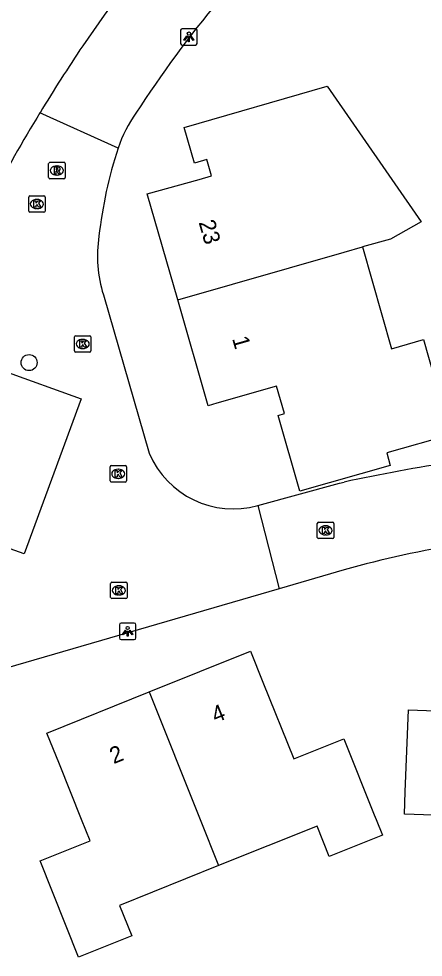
# Model space of a CAD drawing. Extents: x 162880 to 165536, y 384011 to 385179.
# Drawn here: x 164480.2 to 164504.8, y 384741.6 to 384798.8 of the extents above; entities that cross this region are included whole.
import ezdxf

# ---------------------------------------------------------------- set-up
doc = ezdxf.new("R2010")
doc.units = 0
for name, color, linetype in [('IMGEO_Boom', 7, 'Continuous'), ('IMGEO_Kolk', 7, 'Continuous'), ('IMGEO_Lichtpunt', 7, 'Continuous'), ('IMGEO_Pand', 7, 'Continuous'), ('IMGEO_Pand_nummerreeks', 7, 'Continuous'), ('IMGEO_Rijbaan_lokaal_open', 7, 'Continuous'), ('IMGEO_Rioolput', 7, 'Continuous')]:
    doc.layers.add(name, color=color, linetype=linetype)

msp = doc.modelspace()

# ---------------------------------------------------------------- linework, layer by layer
at = {"layer": 'IMGEO_Boom'}
msp.add_circle((164480.807, 384777.815), 0.489, dxfattribs=at)
at = {"layer": 'IMGEO_Kolk'}
for p, q in [((164480.858, 384787.972), (164481.71, 384787.972)), ((164480.783, 384787.046), (164480.783, 384787.898)), ((164481.271, 384787.752), (164481.296, 384787.752)), ((164481.784, 384787.898), (164481.784, 384787.046)), ((164481.71, 384786.972), (164480.858, 384786.972)), ((164481.294, 384787.192), (164481.269, 384787.192)), ((164483.577, 384778.524), (164483.577, 384779.376)), ((164483.652, 384779.45), (164484.504, 384779.45)), ((164484.578, 384779.376), (164484.578, 384778.524)), ((164484.065, 384779.23), (164484.09, 384779.23)), ((164484.504, 384778.45), (164483.652, 384778.45)), ((164484.088, 384778.67), (164484.063, 384778.67)), ((164485.741, 384770.621), (164485.741, 384771.473)), ((164485.816, 384771.547), (164486.668, 384771.547)), ((164486.742, 384771.473), (164486.742, 384770.621)), ((164486.229, 384771.327), (164486.254, 384771.327)), ((164486.668, 384770.547), (164485.816, 384770.547)), ((164486.252, 384770.767), (164486.227, 384770.767)), ((164498.371, 384767.177), (164498.371, 384768.029)), ((164498.446, 384768.103), (164499.298, 384768.103)), ((164499.372, 384768.029), (164499.372, 384767.177)), ((164498.859, 384767.883), (164498.884, 384767.883)), ((164499.298, 384767.103), (164498.446, 384767.103)), ((164498.882, 384767.323), (164498.857, 384767.323)), ((164485.779, 384763.522), (164485.779, 384764.374)), ((164485.854, 384764.448), (164486.706, 384764.448)), ((164486.267, 384764.228), (164486.292, 384764.228)), ((164486.78, 384764.374), (164486.78, 384763.522)), ((164486.706, 384763.448), (164485.854, 384763.448)), ((164486.29, 384763.668), (164486.265, 384763.668))]:
    msp.add_line(p, q, dxfattribs=at)
for points in [[(164480.858, 384787.972), (164481.71, 384787.972)], [(164480.783, 384787.046), (164480.783, 384787.898)], [(164481.104, 384787.672), (164481.227, 384787.672), (164481.227, 384787.521), (164481.357, 384787.672), (164481.521, 384787.672), (164481.375, 384787.521), (164481.528, 384787.272), (164481.376, 384787.272), (164481.291, 384787.436), (164481.227, 384787.369), (164481.227, 384787.272), (164481.104, 384787.272), (164481.104, 384787.672)], [(164481.784, 384787.898), (164481.784, 384787.046)], [(164481.71, 384786.972), (164480.858, 384786.972)], [(164483.577, 384778.524), (164483.577, 384779.376)], [(164483.652, 384779.45), (164484.504, 384779.45)], [(164484.578, 384779.376), (164484.578, 384778.524)], [(164483.898, 384779.15), (164484.021, 384779.15), (164484.021, 384778.999), (164484.151, 384779.15), (164484.315, 384779.15), (164484.169, 384778.999), (164484.322, 384778.75), (164484.17, 384778.75), (164484.085, 384778.914), (164484.021, 384778.847), (164484.021, 384778.75), (164483.898, 384778.75), (164483.898, 384779.15)], [(164484.504, 384778.45), (164483.652, 384778.45)], [(164485.741, 384770.621), (164485.741, 384771.473)], [(164485.816, 384771.547), (164486.668, 384771.547)], [(164486.742, 384771.473), (164486.742, 384770.621)], [(164486.062, 384771.247), (164486.185, 384771.247), (164486.185, 384771.096), (164486.315, 384771.247), (164486.479, 384771.247), (164486.333, 384771.096), (164486.486, 384770.847), (164486.334, 384770.847), (164486.249, 384771.011), (164486.185, 384770.944), (164486.185, 384770.847), (164486.062, 384770.847), (164486.062, 384771.247)], [(164486.668, 384770.547), (164485.816, 384770.547)], [(164498.371, 384767.177), (164498.371, 384768.029)], [(164498.446, 384768.103), (164499.298, 384768.103)], [(164499.372, 384768.029), (164499.372, 384767.177)], [(164498.692, 384767.803), (164498.815, 384767.803), (164498.815, 384767.652), (164498.945, 384767.803), (164499.109, 384767.803), (164498.963, 384767.652), (164499.116, 384767.403), (164498.964, 384767.403), (164498.879, 384767.567), (164498.815, 384767.5), (164498.815, 384767.403), (164498.692, 384767.403), (164498.692, 384767.803)], [(164499.298, 384767.103), (164498.446, 384767.103)], [(164485.779, 384763.522), (164485.779, 384764.374)], [(164485.854, 384764.448), (164486.706, 384764.448)], [(164486.1, 384764.148), (164486.223, 384764.148), (164486.223, 384763.997), (164486.353, 384764.148), (164486.517, 384764.148), (164486.371, 384763.997), (164486.524, 384763.748), (164486.372, 384763.748), (164486.287, 384763.912), (164486.223, 384763.845), (164486.223, 384763.748), (164486.1, 384763.748), (164486.1, 384764.148)], [(164486.78, 384764.374), (164486.78, 384763.522)], [(164486.706, 384763.448), (164485.854, 384763.448)]]:
    msp.add_lwpolyline(points, dxfattribs=at)
for centre, start, end in [((164480.86, 384787.896), 91.552, 178.448), ((164480.86, 384787.896), 91.552, 178.448), ((164481.708, 384787.896), 1.552, 88.448), ((164481.708, 384787.896), 1.552, 88.448), ((164480.86, 384787.048), 181.552, 268.448), ((164480.86, 384787.048), 181.552, 268.448), ((164481.708, 384787.048), 271.552, 358.448), ((164481.708, 384787.048), 271.552, 358.448), ((164483.654, 384779.374), 91.552, 178.448), ((164483.654, 384779.374), 91.552, 178.448), ((164484.502, 384779.374), 1.552, 88.448), ((164484.502, 384779.374), 1.552, 88.448), ((164483.654, 384778.526), 181.552, 268.448), ((164483.654, 384778.526), 181.552, 268.448), ((164484.502, 384778.526), 271.552, 358.448), ((164484.502, 384778.526), 271.552, 358.448), ((164485.818, 384771.471), 91.552, 178.448), ((164485.818, 384771.471), 91.552, 178.448), ((164486.666, 384771.471), 1.552, 88.448), ((164486.666, 384771.471), 1.552, 88.448), ((164485.818, 384770.623), 181.552, 268.448), ((164485.818, 384770.623), 181.552, 268.448), ((164486.666, 384770.623), 271.552, 358.448), ((164486.666, 384770.623), 271.552, 358.448), ((164498.448, 384768.027), 91.552, 178.448), ((164498.448, 384768.027), 91.552, 178.448), ((164499.296, 384768.027), 1.552, 88.448), ((164499.296, 384768.027), 1.552, 88.448), ((164498.448, 384767.179), 181.552, 268.448), ((164498.448, 384767.179), 181.552, 268.448), ((164499.296, 384767.179), 271.552, 358.448), ((164499.296, 384767.179), 271.552, 358.448), ((164485.856, 384764.372), 91.552, 178.448), ((164485.856, 384764.372), 91.552, 178.448), ((164486.704, 384764.372), 1.552, 88.448), ((164486.704, 384764.372), 1.552, 88.448), ((164485.856, 384763.524), 181.552, 268.448), ((164485.856, 384763.524), 181.552, 268.448), ((164486.704, 384763.524), 271.552, 358.448), ((164486.704, 384763.524), 271.552, 358.448)]:
    msp.add_arc(centre, 0.0765, start, end, dxfattribs=at)
for centre, major_axis, ratio, start_param, end_param in [((164481.27, 384787.472), (-0.387, 0.002), 0.722429, 4.712389, 7.853982), ((164481.295, 384787.472), (-0.39, 0.002), 0.717154, 1.570796, 4.712389), ((164484.064, 384778.95), (-0.387, 0.002), 0.722429, 4.712389, 7.853982), ((164484.089, 384778.95), (-0.39, 0.002), 0.717154, 1.570796, 4.712389), ((164486.228, 384771.047), (-0.387, 0.002), 0.722429, 4.712389, 7.853982), ((164486.253, 384771.047), (-0.39, 0.002), 0.717154, 1.570796, 4.712389), ((164498.858, 384767.603), (-0.387, 0.002), 0.722429, 4.712389, 7.853982), ((164498.883, 384767.603), (-0.39, 0.002), 0.717154, 1.570796, 4.712389), ((164486.266, 384763.948), (-0.387, 0.002), 0.722429, 4.712389, 7.853982), ((164486.291, 384763.948), (-0.39, 0.002), 0.717154, 1.570796, 4.712389)]:
    msp.add_ellipse(centre, major_axis=major_axis, ratio=ratio, start_param=start_param, end_param=end_param, dxfattribs=at)
at = {"layer": 'IMGEO_Lichtpunt'}
for p, q in [((164490.044, 384798.052), (164490.044, 384797.245)), ((164490.044, 384798.052), (164490.044, 384797.245)), ((164490.946, 384798.147), (164490.138, 384798.147)), ((164490.946, 384798.147), (164490.138, 384798.147)), ((164491.04, 384797.245), (164491.04, 384798.052)), ((164491.04, 384797.245), (164491.04, 384798.052)), ((164490.138, 384797.151), (164490.946, 384797.151)), ((164490.138, 384797.151), (164490.946, 384797.151)), ((164486.316, 384761.859), (164486.316, 384761.052)), ((164486.316, 384761.859), (164486.316, 384761.052)), ((164487.218, 384761.954), (164486.41, 384761.954)), ((164487.218, 384761.954), (164486.41, 384761.954)), ((164487.312, 384761.052), (164487.312, 384761.859)), ((164487.312, 384761.052), (164487.312, 384761.859)), ((164486.41, 384760.958), (164487.218, 384760.958)), ((164486.41, 384760.958), (164487.218, 384760.958))]:
    msp.add_line(p, q, dxfattribs=at)
for points in [[(164490.418, 384797.716), (164490.457, 384797.688), (164490.269, 384797.426), (164490.231, 384797.453), (164490.418, 384797.716)], [(164490.52, 384797.668), (164490.567, 384797.668), (164490.567, 384797.346), (164490.52, 384797.346), (164490.52, 384797.668)], [(164490.63, 384797.688), (164490.668, 384797.715), (164490.855, 384797.453), (164490.816, 384797.425), (164490.63, 384797.688)], [(164486.69, 384761.523), (164486.729, 384761.495), (164486.541, 384761.233), (164486.503, 384761.26), (164486.69, 384761.523)], [(164486.792, 384761.475), (164486.839, 384761.475), (164486.839, 384761.153), (164486.792, 384761.153), (164486.792, 384761.475)], [(164486.902, 384761.495), (164486.94, 384761.522), (164487.127, 384761.26), (164487.088, 384761.232), (164486.902, 384761.495)]]:
    msp.add_lwpolyline(points, dxfattribs=at)
for centre in [(164490.543, 384797.85), (164486.815, 384761.657)]:
    msp.add_circle(centre, 0.0994, dxfattribs=at)
for centre, start, end in [((164490.138, 384798.052), 90, 180), ((164490.138, 384798.052), 90, 180), ((164490.946, 384798.052), 0, 90), ((164490.946, 384798.052), 0, 90), ((164490.138, 384797.245), 180, 270), ((164490.138, 384797.245), 180, 270), ((164490.946, 384797.245), 270, 0), ((164490.946, 384797.245), 270, 360), ((164486.41, 384761.859), 90, 180), ((164486.41, 384761.859), 90, 180), ((164487.218, 384761.859), 0, 90), ((164487.218, 384761.859), 0, 90), ((164486.41, 384761.052), 180, 270), ((164486.41, 384761.052), 180, 270), ((164487.218, 384761.052), 270, 0), ((164487.218, 384761.052), 270, 360)]:
    msp.add_arc(centre, 0.0946, start, end, dxfattribs=at)
at = {"layer": 'IMGEO_Pand'}
for points in [[(164489.87, 384781.641), (164488.01, 384788.096), (164491.164, 384788.967), (164491.927, 384789.179), (164491.645, 384790.174), (164490.886, 384789.956), (164490.262, 384792.126), (164498.961, 384794.639), (164504.698, 384786.391), (164502.82, 384785.34), (164501.114, 384784.857)], [(164489.87, 384781.641), (164500, 384784.539), (164501.114, 384784.857)], [(164501.114, 384784.857), (164502.891, 384778.661), (164504.843, 384779.218), (164506.494, 384773.428), (164502.599, 384772.318), (164502.816, 384771.558), (164497.312, 384769.988), (164495.995, 384774.603), (164496.379, 384774.713), (164495.892, 384776.387), (164492.245, 384775.338), (164491.728, 384775.191), (164489.87, 384781.641)], [(164513.743, 384751.943), (164507.25, 384752.191), (164507.173, 384750.192), (164503.675, 384750.325), (164503.727, 384751.684), (164503.918, 384756.68), (164507.215, 384756.553), (164507.407, 384761.571), (164507.487, 384763.657), (164507.807, 384763.645), (164507.79, 384763.196), (164514.183, 384762.951)], [(164488.116, 384757.765), (164494.302, 384760.254), (164495.058, 384758.369), (164496.932, 384753.694), (164499.981, 384754.917), (164501.842, 384750.277), (164501.953, 384750), (164502.335, 384749.048), (164500, 384748.113), (164499.099, 384747.751), (164498.358, 384749.598), (164492.357, 384747.191)], [(164492.357, 384747.191), (164486.327, 384744.772), (164487.073, 384742.915), (164483.828, 384741.613), (164481.474, 384747.479), (164484.522, 384748.702), (164484.001, 384750), (164482.653, 384753.361), (164481.891, 384755.261), (164488.116, 384757.765)], [(164488.116, 384757.765), (164491.23, 384750), (164492.357, 384747.191)]]:
    msp.add_lwpolyline(points, dxfattribs=at)
at = {"layer": 'IMGEO_Rijbaan_lokaal_open'}
for points in [[(164486.233, 384790.877), (164481.473, 384793.033)], [(164485.334, 384781.942), (164488.127, 384772.295)], [(164480.516, 384766.169), (164475.76, 384767.867), (164479.244, 384777.314), (164483.975, 384775.608), (164480.516, 384766.169)], [(164494.751, 384769.111), (164499.731, 384770.482), (164500, 384770.541)], [(164494.751, 384769.111), (164496.038, 384764.052)], [(164500, 384765.205), (164496.038, 384764.052)], [(164496.038, 384764.052), (164478.847, 384759.048)]]:
    msp.add_lwpolyline(points, dxfattribs=at)
for centre, radius, start, end in [((164584.028, 384728.408), 121.28, 136.9004, 145.50053), ((164546.808, 384754.453), 70.89, 140.1566, 147.05478), ((164569.55, 384739.521), 103.058, 146.03319, 148.71873), ((164569.634, 384739.449), 103.168, 148.70868, 155.50408), ((164493.863, 384788.329), 8.044, 144.4538, 161.5368), ((164512.189, 384782.414), 27.301, 161.9419, 173.4762), ((164493.023, 384784.318), 8.048, 171.4382, 197.1704), ((164523.271, 384663.226), 109.809, 95.11466, 102.23521), ((164493.262, 384774.495), 5.586, 203.1908, 285.4642), ((164516.955, 384704.59), 62.941, 92.18256, 105.62726)]:
    msp.add_arc(centre, radius, start, end, dxfattribs=at)
at = {"layer": 'IMGEO_Rioolput'}
for p, q in [((164482.001, 384789.084), (164482.001, 384789.936)), ((164482.076, 384790.01), (164482.928, 384790.01)), ((164482.489, 384789.79), (164482.514, 384789.79)), ((164483.002, 384789.936), (164483.002, 384789.084)), ((164482.512, 384789.23), (164482.487, 384789.23)), ((164482.928, 384789.01), (164482.076, 384789.01))]:
    msp.add_line(p, q, dxfattribs=at)
for points in [[(164482.001, 384789.084), (164482.001, 384789.936)], [(164482.076, 384790.01), (164482.928, 384790.01)], [(164482.59, 384789.708), (164482.338, 384789.71), (164482.338, 384789.31)], [(164483.002, 384789.936), (164483.002, 384789.084)], [(164482.338, 384789.31), (164482.462, 384789.31), (164482.462, 384789.472), (164482.473, 384789.472)], [(164482.516, 384789.629), (164482.462, 384789.629), (164482.462, 384789.548)], [(164482.462, 384789.548), (164482.514, 384789.548)], [(164482.52, 384789.443), (164482.591, 384789.31), (164482.731, 384789.31), (164482.666, 384789.436)], [(164482.928, 384789.01), (164482.076, 384789.01)]]:
    msp.add_lwpolyline(points, dxfattribs=at)
for centre, radius, start, end in [((164482.078, 384789.934), 0.0765, 91.552, 178.448), ((164482.078, 384789.934), 0.0765, 91.552, 178.448), ((164482.589, 384789.598), 0.109, 350.3612, 89.416), ((164482.926, 384789.934), 0.0765, 1.552, 88.448), ((164482.926, 384789.934), 0.0765, 1.552, 88.448), ((164482.078, 384789.086), 0.0765, 181.552, 268.448), ((164482.078, 384789.086), 0.0765, 181.552, 268.448), ((164482.472, 384789.419), 0.0533, 26.0293, 88.6989), ((164482.498, 384789.737), 0.19, 274.7715, 282.9687), ((164482.522, 384789.533), 0.0964, 77.0061, 93.1865), ((164482.536, 384789.59), 0.0378, 276.6634, 79.6772), ((164482.587, 384789.598), 0.112, 277.5842, 350.9817), ((164482.571, 384789.383), 0.108, 29.5134, 73.7905), ((164482.926, 384789.086), 0.0765, 271.552, 358.448), ((164482.926, 384789.086), 0.0765, 271.552, 358.448)]:
    msp.add_arc(centre, radius, start, end, dxfattribs=at)
for centre, major_axis, ratio, start_param, end_param in [((164482.488, 384789.51), (-0.387, 0.002), 0.722429, 4.712389, 7.853982), ((164482.513, 384789.51), (-0.39, 0.002), 0.717154, 1.570796, 4.712389)]:
    msp.add_ellipse(centre, major_axis=major_axis, ratio=ratio, start_param=start_param, end_param=end_param, dxfattribs=at)

# ---------------------------------------------------------------- texts
at = {"layer": 'IMGEO_Pand_nummerreeks'}
for s, rotation, p in [('23', 286.0716, (164491.132, 384786.36)), ('1', 286.0716, (164493.172, 384779.281)), ('4', 21.9151, (164492.169, 384755.86)), ('2', 21.9151, (164485.961, 384753.363))]:
    msp.add_text(s, height=1, rotation=rotation, dxfattribs=at).set_placement(p)

doc.saveas('drawing.dxf')
